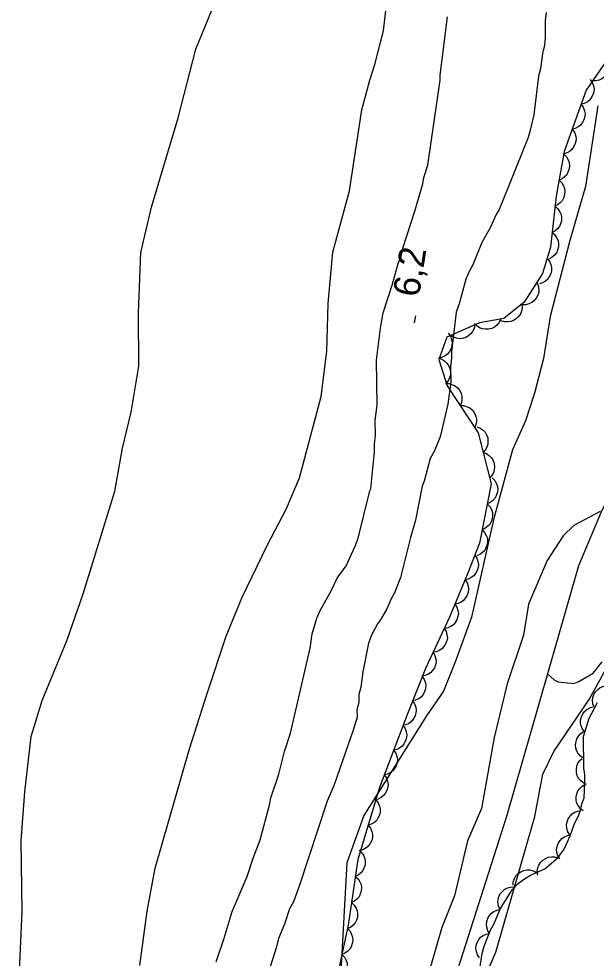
# Model space of a CAD drawing. Extents: x 282461 to 284471, y 5554090 to 5557646.
# Drawn here: x 283678.4 to 283743.9, y 5555319.8 to 5555426.5 of the extents above; entities that cross this region are included whole.
import ezdxf

# ---------------------------------------------------------------- set-up
doc = ezdxf.new("R2010")
doc.units = 0
for name, color, linetype in [('Niveau 1', 7, 'Continuous'), ('Niveau 2', 7, 'Continuous'), ('Niveau 22', 7, 'Continuous'), ('Niveau 3', 7, 'Continuous'), ('Niveau 44', 7, 'Continuous'), ('Niveau 7', 7, 'Continuous')]:
    doc.layers.add(name, color=color, linetype=linetype)

msp = doc.modelspace()

# ---------------------------------------------------------------- linework, layer by layer
at = {"layer": 'Niveau 1'}
for points in [[(283719.78, 5555425.12), (283720.31, 5555429.78), (283720.26, 5555434.54), (283721.48, 5555440.01), (283723.97, 5555446.31), (283725.79, 5555450.52), (283727.03, 5555453.78), (283727.93, 5555456.58), (283731.7, 5555462.67), (283733.87, 5555467.22), (283735.1, 5555471.65), (283737.36, 5555487.83), (283738.11, 5555493.88), (283738.17, 5555498.88)], [(283678.4, 5555316.66), (283678.77, 5555325.14), (283678.68, 5555333.15), (283679.08, 5555338.73), (283679.82, 5555345.01), (283681.06, 5555349.08), (283683.89, 5555355.97), (283685.69, 5555361.21), (283689.28, 5555372.86), (283690.16, 5555377.75), (283691.16, 5555381.83), (283692.03, 5555387.06), (283691.97, 5555393.1), (283692.24, 5555399.96), (283693.46, 5555405.08), (283696.49, 5555415.22), (283698.49, 5555423.02), (283700.53, 5555428.04)], [(283692.11, 5555319.01), (283692.97, 5555325.18), (283693.85, 5555330.06), (283697.77, 5555343.58), (283699.79, 5555349.99), (283701.93, 5555356.4), (283703.74, 5555360.83), (283706.59, 5555366.67), (283708.75, 5555370.87), (283710.23, 5555374.37), (283712.69, 5555383.58), (283713.33, 5555388.69), (283713.5, 5555394.16), (283714.01, 5555399.97), (283715.91, 5555406.96), (283717.32, 5555416.15), (283718.22, 5555419.53), (283718.78, 5555421.28), (283719.78, 5555425.12)], [(283744.09, 5555416.61), (283742.68, 5555407.44), (283740.9, 5555401.32), (283738.67, 5555392.69), (283737.91, 5555387.92), (283736.91, 5555383.96), (283735.89, 5555380.82), (283734.42, 5555377.55)], [(283734.42, 5555377.55), (283732.29, 5555369.74), (283729.74, 5555358.56), (283727.93, 5555353.55), (283726.58, 5555350.16), (283724.63, 5555347.36), (283717.54, 5555336.01), (283715.62, 5555330.65), (283714.94, 5555318.33)]]:
    msp.add_lwpolyline(points, dxfattribs=at)
at = {"layer": 'Niveau 2'}
for points in [[(283700.8, 5555319.42), (283701.7, 5555322.1), (283702.59, 5555325.12), (283704.29, 5555329.09), (283704.97, 5555331.18), (283705.76, 5555333.28), (283706.87, 5555337.35), (283706.98, 5555338.05), (283707.88, 5555340.73), (283708.55, 5555343.29), (283709.23, 5555345.39), (283711.44, 5555355.04), (283711.66, 5555356.67), (283712.22, 5555358.42), (283712.56, 5555359.23), (283713.81, 5555361.45), (283714.5, 5555362.97), (283715.53, 5555364.37), (283716.55, 5555366.59), (283716.89, 5555367.52), (283718.22, 5555372.87), (283718.34, 5555373.11), (283718.76, 5555377.29), (283718.74, 5555378.22), (283718.85, 5555379.15), (283718.83, 5555380.89), (283719.04, 5555382.63), (283718.99, 5555387.74), (283719.41, 5555391.34), (283719.74, 5555393.09), (283720.75, 5555396.23), (283721.42, 5555398.68), (283721.76, 5555399.49), (283721.98, 5555400.42), (283723.33, 5555404.62), (283724.23, 5555407.76), (283724.34, 5555408.46), (283724.79, 5555409.86), (283726.19, 5555419.51), (283726.18, 5555420.09), (283727.04, 5555426.71)], [(283738.21, 5555427.19), (283738.1, 5555426.26), (283738.12, 5555424.4), (283738.02, 5555423.47), (283737.79, 5555422.54), (283737.58, 5555420.8), (283737.36, 5555419.98), (283736.83, 5555415.56), (283736.38, 5555413.7), (283736.16, 5555413), (283734.01, 5555407.64)], [(283734.01, 5555407.64), (283732.87, 5555404.84), (283732.53, 5555404.26), (283731.85, 5555402.74), (283730.94, 5555401.1), (283729.92, 5555398.54), (283729.46, 5555397.72), (283729.12, 5555396.9), (283728.34, 5555394.11), (283728, 5555393.18), (283727.47, 5555388.65), (283727.48, 5555387.95), (283727.37, 5555387.02), (283727.39, 5555385.28), (283727.07, 5555382.72), (283726.18, 5555379), (283725.5, 5555377.37), (283725.05, 5555376.55), (283724.38, 5555373.99), (283724.15, 5555373.4), (283723.38, 5555369.57), (283722.82, 5555367.59), (283721.71, 5555363.05), (283721.03, 5555361.3), (283720.69, 5555360.72), (283720.12, 5555359.43), (283719.44, 5555358.26), (283719.09, 5555357.8), (283718.41, 5555356.51), (283718.07, 5555355.58), (283717.41, 5555352.32), (283717.2, 5555350.58), (283716.97, 5555349.77), (283716.98, 5555348.84), (283716.76, 5555348.02), (283716.77, 5555347.21), (283716.32, 5555345.7), (283714.18, 5555339.52), (283713.39, 5555337.66), (283710.24, 5555328.11), (283709.56, 5555326.24), (283709.1, 5555325.43), (283708.54, 5555323.68), (283707.86, 5555322.05), (283707.64, 5555321.12), (283706.29, 5555316.93)], [(283744.33, 5555370.55), (283741.36, 5555368.96), (283740.15, 5555367.78), (283738.34, 5555364.97), (283736.2, 5555360.01), (283735.65, 5555356.51), (283733.78, 5555350.97), (283732.32, 5555344.87), (283730.9, 5555336.84), (283729.31, 5555333.17), (283727.81, 5555326.92), (283726.4, 5555323.33), (283722.76, 5555310.72)], [(283730.34, 5555315.55), (283732.5, 5555320.52), (283736.92, 5555335.91), (283737.84, 5555340.73), (283739.09, 5555343.28), (283743.08, 5555349.18), (283746.71, 5555355.78)]]:
    msp.add_lwpolyline(points, dxfattribs=at)
at = {"layer": 'Niveau 22'}
msp.add_lwpolyline([(283750.2, 5555382.95), (283747.9, 5555377.95), (283746.56, 5555374.77), (283744.4, 5555370.33), (283741.9, 5555364.37), (283738.37, 5555352.1), (283733.72, 5555335.92), (283726.74, 5555314), (283724.74, 5555305.03), (283723.2, 5555297.46), (283722.89, 5555293.62), (283718.97, 5555278.88), (283718.11, 5555273.83)], dxfattribs=at)
at = {"layer": 'Niveau 3'}
msp.add_line((283723.3, 5555391.95), (283723.42, 5555392.74), dxfattribs=at)
at = {"layer": 'Niveau 44'}
for points in [[(283748.96, 5555427.4), (283742.76, 5555418.36), (283740.26, 5555411.42), (283739.37, 5555406.33), (283738.71, 5555400.56), (283737.81, 5555397.55), (283735.74, 5555394.31), (283733.43, 5555392.44), (283730.65, 5555391.97), (283726.95, 5555390.33), (283726.04, 5555387.78), (283726.99, 5555384.79), (283730.51, 5555379.49), (283731.97, 5555373.7), (283730.65, 5555366.95), (283729.29, 5555363.45), (283727.25, 5555358.55), (283724.52, 5555352.72), (283722.48, 5555347.58), (283719.32, 5555339.19), (283716.85, 5555331.03), (283715.77, 5555323.59)], [(283745.2, 5555421.91), (283745.35, 5555421.52), (283745.38, 5555421.12), (283745.36, 5555420.79), (283745.25, 5555420.46), (283745.06, 5555420.13), (283744.8, 5555419.86), (283744.55, 5555419.65), (283744.22, 5555419.52), (283743.86, 5555419.44), (283743.5, 5555419.44)], [(283743.2, 5555419.59), (283743.45, 5555419.25), (283743.58, 5555418.87), (283743.65, 5555418.54), (283743.62, 5555418.19), (283743.52, 5555417.84), (283743.34, 5555417.5), (283743.15, 5555417.24), (283742.86, 5555417.03), (283742.53, 5555416.86), (283742.19, 5555416.77)], [(283742.19, 5555416.77), (283742.43, 5555416.43), (283742.57, 5555416.04), (283742.63, 5555415.72), (283742.6, 5555415.37), (283742.51, 5555415.01), (283742.32, 5555414.68), (283742.13, 5555414.41), (283741.85, 5555414.2), (283741.52, 5555414.03), (283741.17, 5555413.94)], [(283741.17, 5555413.94), (283741.42, 5555413.61), (283741.55, 5555413.22), (283741.62, 5555412.9), (283741.58, 5555412.55), (283741.49, 5555412.19), (283741.3, 5555411.86), (283741.11, 5555411.59), (283740.83, 5555411.38), (283740.5, 5555411.21), (283740.15, 5555411.12)], [(283740.21, 5555411.11), (283740.51, 5555410.82), (283740.7, 5555410.46), (283740.82, 5555410.15), (283740.85, 5555409.8), (283740.82, 5555409.44), (283740.69, 5555409.07), (283740.55, 5555408.78), (283740.31, 5555408.52), (283740.02, 5555408.3), (283739.69, 5555408.15)], [(283739.69, 5555408.15), (283739.99, 5555407.86), (283740.19, 5555407.51), (283740.31, 5555407.2), (283740.34, 5555406.85), (283740.31, 5555406.48), (283740.18, 5555406.12), (283740.04, 5555405.83), (283739.8, 5555405.57), (283739.5, 5555405.35), (283739.17, 5555405.2)], [(283739.24, 5555405.19), (283739.56, 5555404.92), (283739.77, 5555404.57), (283739.91, 5555404.27), (283739.96, 5555403.93), (283739.95, 5555403.56), (283739.85, 5555403.19), (283739.72, 5555402.89), (283739.5, 5555402.62), (283739.22, 5555402.37), (283738.9, 5555402.21)], [(283738.9, 5555402.21), (283739.22, 5555401.94), (283739.43, 5555401.59), (283739.57, 5555401.29), (283739.62, 5555400.94), (283739.61, 5555400.58), (283739.51, 5555400.21), (283739.38, 5555399.91), (283739.16, 5555399.64), (283738.88, 5555399.39), (283738.56, 5555399.23)], [(283738.33, 5555399.27), (283738.59, 5555398.95), (283738.74, 5555398.57), (283738.83, 5555398.26), (283738.82, 5555397.9), (283738.74, 5555397.54), (283738.57, 5555397.2), (283738.4, 5555396.92), (283738.13, 5555396.7), (283737.81, 5555396.51), (283737.47, 5555396.4)], [(283737.16, 5555396.54), (283737.33, 5555396.16), (283737.37, 5555395.75), (283737.37, 5555395.42), (283737.26, 5555395.09), (283737.09, 5555394.76), (283736.83, 5555394.47), (283736.59, 5555394.26), (283736.27, 5555394.11), (283735.91, 5555394.02), (283735.55, 5555394.01)], [(283735.46, 5555394.09), (283735.5, 5555393.67), (283735.42, 5555393.27), (283735.3, 5555392.96), (283735.1, 5555392.68), (283734.83, 5555392.42), (283734.5, 5555392.23), (283734.2, 5555392.1), (283733.85, 5555392.07), (283733.48, 5555392.09), (283733.13, 5555392.2)], [(283733.05, 5555392.38), (283732.88, 5555392), (283732.61, 5555391.69), (283732.36, 5555391.47), (283732.04, 5555391.33), (283731.68, 5555391.24), (283731.3, 5555391.24), (283730.98, 5555391.27), (283730.65, 5555391.41), (283730.34, 5555391.62), (283730.09, 5555391.88)], [(283730.13, 5555391.74), (283730.06, 5555391.33), (283729.88, 5555390.97), (283729.69, 5555390.7), (283729.41, 5555390.48), (283729.09, 5555390.3), (283728.72, 5555390.2), (283728.4, 5555390.16), (283728.05, 5555390.22), (283727.7, 5555390.34), (283727.39, 5555390.53)], [(283727.11, 5555390.79), (283727.36, 5555390.45), (283727.49, 5555390.06), (283727.56, 5555389.74), (283727.53, 5555389.39), (283727.44, 5555389.03), (283727.25, 5555388.7), (283727.06, 5555388.43), (283726.78, 5555388.22), (283726.45, 5555388.05), (283726.1, 5555387.96)], [(283725.98, 5555387.96), (283726.38, 5555387.84), (283726.72, 5555387.62), (283726.97, 5555387.4), (283727.16, 5555387.11), (283727.3, 5555386.77), (283727.36, 5555386.39), (283727.37, 5555386.06), (283727.27, 5555385.72), (283727.11, 5555385.39), (283726.89, 5555385.1)], [(283726.81, 5555385.06), (283727.23, 5555385.06), (283727.61, 5555384.94), (283727.91, 5555384.8), (283728.18, 5555384.57), (283728.41, 5555384.28), (283728.56, 5555383.93), (283728.66, 5555383.62), (283728.66, 5555383.26), (283728.6, 5555382.9), (283728.47, 5555382.56)], [(283728.47, 5555382.56), (283728.89, 5555382.56), (283729.27, 5555382.44), (283729.57, 5555382.3), (283729.84, 5555382.07), (283730.07, 5555381.78), (283730.22, 5555381.43), (283730.32, 5555381.12), (283730.32, 5555380.76), (283730.26, 5555380.4), (283730.13, 5555380.07)], [(283730.34, 5555380.16), (283730.73, 5555380.02), (283731.06, 5555379.77), (283731.29, 5555379.54), (283731.47, 5555379.23), (283731.59, 5555378.89), (283731.62, 5555378.5), (283731.61, 5555378.18), (283731.49, 5555377.85), (283731.31, 5555377.52), (283731.07, 5555377.25)], [(283731.07, 5555377.25), (283731.47, 5555377.11), (283731.79, 5555376.87), (283732.03, 5555376.63), (283732.2, 5555376.33), (283732.32, 5555375.98), (283732.35, 5555375.59), (283732.34, 5555375.27), (283732.23, 5555374.94), (283732.05, 5555374.61), (283731.81, 5555374.34)], [(283732.1, 5555374.35), (283732.39, 5555374.05), (283732.58, 5555373.69), (283732.7, 5555373.38), (283732.72, 5555373.03), (283732.68, 5555372.67), (283732.55, 5555372.31), (283732.4, 5555372.02), (283732.15, 5555371.77), (283731.85, 5555371.55), (283731.52, 5555371.41)], [(283731.52, 5555371.41), (283731.82, 5555371.11), (283732.01, 5555370.75), (283732.12, 5555370.44), (283732.14, 5555370.09), (283732.11, 5555369.72), (283731.97, 5555369.36), (283731.82, 5555369.07), (283731.58, 5555368.82), (283731.28, 5555368.6), (283730.95, 5555368.46)], [(283730.95, 5555368.46), (283731.24, 5555368.17), (283731.43, 5555367.81), (283731.55, 5555367.5), (283731.57, 5555367.15), (283731.53, 5555366.78), (283731.39, 5555366.42), (283731.25, 5555366.13), (283731, 5555365.88), (283730.7, 5555365.66), (283730.37, 5555365.52)], [(283730.12, 5555365.59), (283730.36, 5555365.25), (283730.48, 5555364.86), (283730.54, 5555364.53), (283730.5, 5555364.18), (283730.4, 5555363.83), (283730.2, 5555363.5), (283730.01, 5555363.24), (283729.72, 5555363.04), (283729.39, 5555362.87), (283729.03, 5555362.79)], [(283729.02, 5555362.8), (283729.25, 5555362.45), (283729.36, 5555362.06), (283729.41, 5555361.73), (283729.37, 5555361.39), (283729.25, 5555361.03), (283729.05, 5555360.71), (283728.85, 5555360.45), (283728.56, 5555360.26), (283728.22, 5555360.1), (283727.87, 5555360.03)], [(283727.87, 5555360.03), (283728.1, 5555359.68), (283728.21, 5555359.29), (283728.26, 5555358.96), (283728.21, 5555358.62), (283728.1, 5555358.26), (283727.9, 5555357.94), (283727.7, 5555357.68), (283727.4, 5555357.49), (283727.07, 5555357.33), (283726.71, 5555357.26)], [(283726.66, 5555357.29), (283726.87, 5555356.93), (283726.97, 5555356.53), (283727.01, 5555356.2), (283726.94, 5555355.86), (283726.82, 5555355.51), (283726.6, 5555355.2), (283726.38, 5555354.95), (283726.08, 5555354.76), (283725.74, 5555354.62), (283725.39, 5555354.57)], [(283725.39, 5555354.57), (283725.6, 5555354.21), (283725.7, 5555353.81), (283725.73, 5555353.49), (283725.67, 5555353.14), (283725.54, 5555352.79), (283725.33, 5555352.48), (283725.11, 5555352.23), (283724.81, 5555352.05), (283724.47, 5555351.91), (283724.11, 5555351.85)], [(283724.17, 5555351.83), (283724.4, 5555351.48), (283724.52, 5555351.1), (283724.58, 5555350.77), (283724.54, 5555350.42), (283724.43, 5555350.07), (283724.23, 5555349.74), (283724.03, 5555349.48), (283723.75, 5555349.28), (283723.41, 5555349.12), (283723.06, 5555349.04)], [(283743.65, 5555348.31), (283743.51, 5555348.7), (283743.48, 5555349.1), (283743.5, 5555349.43), (283743.62, 5555349.76), (283743.81, 5555350.08), (283744.08, 5555350.35), (283744.33, 5555350.56), (283744.66, 5555350.69), (283745.02, 5555350.77), (283745.38, 5555350.76)], [(283723.06, 5555349.04), (283723.29, 5555348.7), (283723.42, 5555348.31), (283723.47, 5555347.98), (283723.43, 5555347.63), (283723.32, 5555347.28), (283723.13, 5555346.95), (283722.93, 5555346.69), (283722.64, 5555346.49), (283722.3, 5555346.33), (283721.95, 5555346.25)], [(283742.6, 5555340.7), (283742.48, 5555341.39), (283742.44, 5555344.99), (283743.11, 5555347.09), (283744.03, 5555348.84)], [(283742.6, 5555345.5), (283742.34, 5555345.82), (283742.2, 5555346.2), (283742.12, 5555346.52), (283742.13, 5555346.88), (283742.22, 5555347.24), (283742.39, 5555347.58), (283742.57, 5555347.85), (283742.85, 5555348.07), (283743.17, 5555348.25), (283743.51, 5555348.35)], [(283721.98, 5555346.24), (283722.22, 5555345.9), (283722.35, 5555345.52), (283722.41, 5555345.19), (283722.37, 5555344.84), (283722.27, 5555344.49), (283722.08, 5555344.15), (283721.89, 5555343.89), (283721.6, 5555343.69), (283721.27, 5555343.52), (283720.92, 5555343.44)], [(283742.47, 5555342.52), (283742.12, 5555342.75), (283741.86, 5555343.07), (283741.68, 5555343.35), (283741.59, 5555343.69), (283741.55, 5555344.05), (283741.61, 5555344.43), (283741.7, 5555344.75), (283741.89, 5555345.04), (283742.14, 5555345.32), (283742.43, 5555345.52)], [(283720.92, 5555343.44), (283721.16, 5555343.09), (283721.29, 5555342.71), (283721.35, 5555342.38), (283721.31, 5555342.03), (283721.21, 5555341.68), (283721.02, 5555341.35), (283720.83, 5555341.08), (283720.54, 5555340.88), (283720.21, 5555340.71), (283719.86, 5555340.63)], [(283742.8, 5555339.55), (283742.42, 5555339.72), (283742.11, 5555339.99), (283741.89, 5555340.24), (283741.75, 5555340.56), (283741.65, 5555340.92), (283741.65, 5555341.3), (283741.68, 5555341.62), (283741.83, 5555341.95), (283742.03, 5555342.26), (283742.29, 5555342.51)], [(283719.86, 5555340.63), (283720.1, 5555340.29), (283720.23, 5555339.9), (283720.29, 5555339.58), (283720.26, 5555339.23), (283720.16, 5555338.87), (283719.96, 5555338.54), (283719.77, 5555338.28), (283719.49, 5555338.07), (283719.15, 5555337.9), (283718.8, 5555337.82)], [(283730.42, 5555316.88), (283730.96, 5555320.37), (283731.18, 5555321.19), (283731.86, 5555322.93), (283732.32, 5555323.75), (283733, 5555325.38), (283733.34, 5555325.97), (283734.37, 5555327.6), (283735.06, 5555328.31), (283735.64, 5555328.78), (283736.45, 5555329.25), (283738.07, 5555329.97), (283739.57, 5555331.26), (283740.26, 5555332.2), (283740.94, 5555333.71), (283741.39, 5555334.99), (283741.96, 5555336.16), (283742.29, 5555337.44), (283742.52, 5555338.03), (283742.62, 5555339.77), (283742.6, 5555340.7)], [(283742.43, 5555336.54), (283742.1, 5555336.79), (283741.87, 5555337.12), (283741.71, 5555337.42), (283741.64, 5555337.76), (283741.63, 5555338.13), (283741.71, 5555338.5), (283741.82, 5555338.81), (283742.03, 5555339.09), (283742.3, 5555339.35), (283742.61, 5555339.54)], [(283718.9, 5555337.79), (283719.16, 5555337.47), (283719.31, 5555337.09), (283719.4, 5555336.77), (283719.38, 5555336.42), (283719.31, 5555336.06), (283719.14, 5555335.71), (283718.96, 5555335.44), (283718.69, 5555335.21), (283718.37, 5555335.03), (283718.03, 5555334.92)], [(283740.85, 5555333.88), (283740.64, 5555334.24), (283740.55, 5555334.64), (283740.52, 5555334.97), (283740.59, 5555335.31), (283740.72, 5555335.66), (283740.94, 5555335.97), (283741.16, 5555336.21), (283741.46, 5555336.39), (283741.81, 5555336.53), (283742.16, 5555336.58)], [(283718.03, 5555334.92), (283718.29, 5555334.59), (283718.44, 5555334.22), (283718.53, 5555333.9), (283718.51, 5555333.55), (283718.44, 5555333.18), (283718.27, 5555332.84), (283718.09, 5555332.57), (283717.82, 5555332.34), (283717.5, 5555332.15), (283717.16, 5555332.05)], [(283739.76, 5555331.09), (283739.54, 5555331.44), (283739.44, 5555331.84), (283739.4, 5555332.16), (283739.45, 5555332.51), (283739.57, 5555332.86), (283739.79, 5555333.18), (283740, 5555333.43), (283740.29, 5555333.62), (283740.64, 5555333.76), (283740.99, 5555333.82)], [(283717, 5555332.08), (283717.31, 5555331.8), (283717.52, 5555331.45), (283717.65, 5555331.15), (283717.69, 5555330.8), (283717.67, 5555330.43), (283717.55, 5555330.06), (283717.42, 5555329.77), (283717.18, 5555329.5), (283716.9, 5555329.27), (283716.57, 5555329.11)], [(283737.26, 5555329.27), (283737.21, 5555329.68), (283737.28, 5555330.08), (283737.38, 5555330.4), (283737.58, 5555330.69), (283737.84, 5555330.95), (283738.17, 5555331.15), (283738.46, 5555331.29), (283738.81, 5555331.33), (283739.18, 5555331.32), (283739.53, 5555331.23)], [(283734.46, 5555328.1), (283734.49, 5555328.51), (283734.63, 5555328.89), (283734.79, 5555329.18), (283735.04, 5555329.43), (283735.34, 5555329.64), (283735.7, 5555329.78), (283736.02, 5555329.86), (283736.37, 5555329.84), (283736.73, 5555329.76), (283737.05, 5555329.6)], [(283716.57, 5555329.11), (283716.88, 5555328.83), (283717.09, 5555328.48), (283717.22, 5555328.18), (283717.26, 5555327.83), (283717.24, 5555327.46), (283717.12, 5555327.1), (283716.99, 5555326.8), (283716.75, 5555326.53), (283716.46, 5555326.3), (283716.14, 5555326.14)], [(283732.97, 5555325.38), (283732.8, 5555325.76), (283732.75, 5555326.17), (283732.76, 5555326.5), (283732.86, 5555326.83), (283733.03, 5555327.16), (283733.29, 5555327.45), (283733.53, 5555327.66), (283733.85, 5555327.81), (283734.21, 5555327.9), (283734.57, 5555327.92)], [(283716.14, 5555326.14), (283716.45, 5555325.86), (283716.66, 5555325.51), (283716.79, 5555325.21), (283716.83, 5555324.86), (283716.81, 5555324.49), (283716.69, 5555324.13), (283716.56, 5555323.83), (283716.32, 5555323.57), (283716.03, 5555323.33), (283715.71, 5555323.18)], [(283731.84, 5555322.6), (283731.61, 5555322.95), (283731.5, 5555323.34), (283731.45, 5555323.66), (283731.49, 5555324.01), (283731.6, 5555324.36), (283731.81, 5555324.69), (283732.01, 5555324.94), (283732.3, 5555325.14), (283732.64, 5555325.29), (283732.99, 5555325.36)], [(283715.77, 5555323.59), (283713.56, 5555313.35)], [(283715.68, 5555323.18), (283715.97, 5555322.88), (283716.15, 5555322.52), (283716.26, 5555322.2), (283716.28, 5555321.85), (283716.23, 5555321.49), (283716.09, 5555321.13), (283715.94, 5555320.84), (283715.69, 5555320.6), (283715.38, 5555320.38), (283715.05, 5555320.25)], [(283730.66, 5555319.85), (283730.42, 5555320.19), (283730.3, 5555320.58), (283730.24, 5555320.9), (283730.28, 5555321.25), (283730.38, 5555321.61), (283730.58, 5555321.94), (283730.78, 5555322.2), (283731.06, 5555322.4), (283731.4, 5555322.56), (283731.75, 5555322.64)], [(283715.05, 5555320.25), (283715.34, 5555319.95), (283715.52, 5555319.58), (283715.63, 5555319.27), (283715.65, 5555318.92), (283715.6, 5555318.55), (283715.46, 5555318.2), (283715.31, 5555317.91), (283715.05, 5555317.66), (283714.75, 5555317.45), (283714.42, 5555317.32)]]:
    msp.add_lwpolyline(points, dxfattribs=at)
at = {"layer": 'Niveau 7'}
msp.add_lwpolyline([(283738.37, 5555352.1), (283739.14, 5555351.44), (283739.6, 5555351.21), (283741.36, 5555351), (283741.94, 5555351.24), (283743.56, 5555352.19), (283744.59, 5555353.48)], dxfattribs=at)

# ---------------------------------------------------------------- texts
at = {"layer": 'Niveau 3'}
msp.add_text('6,2  ', height=3, rotation=81.0957, dxfattribs=at).set_placement((283723.78, 5555394.79))

doc.saveas('drawing.dxf')
